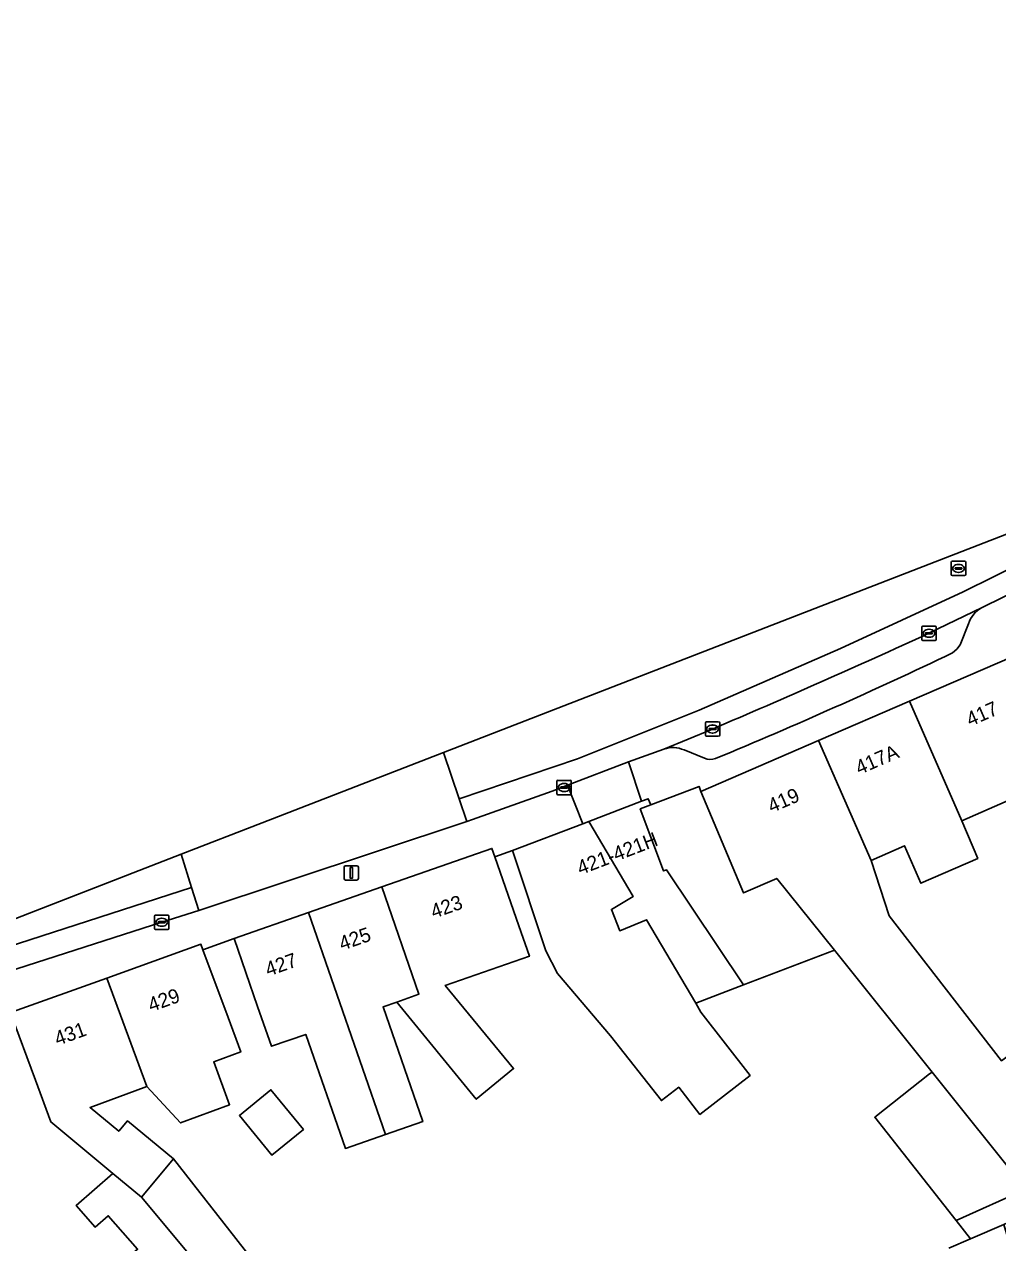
# Model space of a CAD drawing. Extents: x 159053 to 160042, y 380449 to 381423.
# Drawn here: x 159674.3 to 159742, y 381332.9 to 381417.6 of the extents above; entities that cross this region are included whole.
import ezdxf

# ---------------------------------------------------------------- set-up
doc = ezdxf.new("R2010")
doc.units = 0
for name, color, linetype in [('IMGEO_Erf', 7, 'Continuous'), ('IMGEO_Kolk', 7, 'Continuous'), ('IMGEO_Lichtmast', 7, 'Continuous'), ('IMGEO_Pand', 7, 'Continuous'), ('IMGEO_Pand_nummerreeks', 7, 'Continuous'), ('IMGEO_Pand_overbouw', 7, 'Continuous'), ('IMGEO_Parkeervlak_open', 7, 'Continuous'), ('IMGEO_Rijbaan_lokaal_gesloten', 7, 'Continuous'), ('IMGEO_Rioolput', 7, 'Continuous'), ('IMGEO_Voetpad_open', 7, 'Continuous')]:
    doc.layers.add(name, color=color, linetype=linetype)

msp = doc.modelspace()

# ---------------------------------------------------------------- linework, layer by layer
at = {"layer": 'IMGEO_Erf'}
for points in [[(159747.636, 381365.781), (159739.509, 381362.225), (159740.614, 381359.6), (159736.66, 381357.87), (159735.519, 381360.479), (159733.192, 381359.461), (159734.452, 381355.596), (159742.268, 381345.511)], [(159738.595, 381332.49), (159740.116, 381333.137), (159739.117, 381334.402), (159733.444, 381341.589), (159737.266, 381344.606), (159737.435, 381344.74), (159730.639, 381353.219), (159724.31, 381350.803), (159718.955, 381358.81), (159718.758, 381358.736), (159717.141, 381363.042), (159717.865, 381363.319), (159717.695, 381363.756), (159717.22, 381363.574), (159713.568, 381362.174), (159716.636, 381356.943), (159715.126, 381356.058), (159715.709, 381354.569), (159717.571, 381355.337), (159720.993, 381349.522), (159721.357, 381348.916), (159724.775, 381344.508), (159721.287, 381341.791), (159719.812, 381343.684), (159718.603, 381342.75), (159715.061, 381347.263), (159711.376, 381351.598), (159710.575, 381353.165), (159708.239, 381360.146), (159707.025, 381359.711), (159708.689, 381354.911), (159709.422, 381352.797), (159703.578, 381350.77), (159708.327, 381344.977), (159705.731, 381342.849), (159700.198, 381349.597), (159699.243, 381349.266), (159702.008, 381341.291), (159699.417, 381340.392), (159696.625, 381339.424), (159693.874, 381347.36), (159691.485, 381346.532), (159690.525, 381349.302), (159688.887, 381354.025), (159686.722, 381353.242), (159688.463, 381348.529), (159689.345, 381346.141), (159687.468, 381345.447), (159688.569, 381342.469), (159685.152, 381341.206), (159682.812, 381343.727), (159678.872, 381342.271), (159680.868, 381340.615), (159681.48, 381341.352), (159684.67, 381338.706), (159690.417, 381331.355)], [(159682.17, 381332.41), (159680.129, 381334.747), (159679.221, 381333.954), (159677.907, 381335.459), (159680.46, 381337.688), (159676.149, 381341.265), (159675.073, 381344.179), (159673.34, 381348.869)], [(159743.644, 381329.994), (159742.422, 381334.127), (159740.116, 381333.137), (159738.595, 381332.49)]]:
    msp.add_lwpolyline(points, dxfattribs=at)
msp.add_lwpolyline([(159689.256, 381341.708), (159691.449, 381343.503), (159693.705, 381340.746), (159691.512, 381338.951)], close=True, dxfattribs=at)
at = {"layer": 'IMGEO_Kolk'}
for p, q in [((159736.798, 381375.764), (159737.65, 381375.764)), ((159736.723, 381374.838), (159736.723, 381375.69)), ((159736.982, 381375.258), (159736.982, 381375.27)), ((159737.42, 381375.221), (159737.022, 381375.221)), ((159737.025, 381375.307), (159737.423, 381375.307)), ((159737.234, 381374.984), (159737.209, 381374.984)), ((159737.211, 381375.544), (159737.236, 381375.544)), ((159737.466, 381375.27), (159737.466, 381375.258)), ((159737.724, 381375.69), (159737.724, 381374.838)), ((159737.65, 381374.764), (159736.798, 381374.764)), ((159721.663, 381368.178), (159721.663, 381369.03)), ((159721.738, 381369.104), (159722.59, 381369.104)), ((159722.664, 381369.03), (159722.664, 381368.178)), ((159722.59, 381368.104), (159721.738, 381368.104)), ((159721.922, 381368.598), (159721.922, 381368.61)), ((159722.36, 381368.561), (159721.962, 381368.561)), ((159721.965, 381368.647), (159722.363, 381368.647)), ((159722.174, 381368.324), (159722.149, 381368.324)), ((159722.151, 381368.884), (159722.176, 381368.884)), ((159722.406, 381368.61), (159722.406, 381368.598)), ((159711.337, 381364.108), (159711.337, 381364.96)), ((159711.412, 381365.034), (159712.264, 381365.034)), ((159711.825, 381364.814), (159711.85, 381364.814)), ((159712.338, 381364.96), (159712.338, 381364.108)), ((159712.264, 381364.034), (159711.412, 381364.034)), ((159711.596, 381364.528), (159711.596, 381364.54)), ((159712.034, 381364.491), (159711.636, 381364.491)), ((159711.639, 381364.577), (159712.037, 381364.577)), ((159711.848, 381364.254), (159711.823, 381364.254)), ((159712.08, 381364.54), (159712.08, 381364.528)), ((159683.352, 381354.735), (159683.352, 381355.587)), ((159683.427, 381355.661), (159684.279, 381355.661)), ((159683.84, 381355.441), (159683.865, 381355.441)), ((159684.353, 381355.587), (159684.353, 381354.735)), ((159684.279, 381354.661), (159683.427, 381354.661)), ((159683.611, 381355.155), (159683.611, 381355.167)), ((159684.049, 381355.118), (159683.651, 381355.118)), ((159683.654, 381355.204), (159684.052, 381355.204)), ((159683.863, 381354.881), (159683.838, 381354.881)), ((159684.095, 381355.167), (159684.095, 381355.155))]:
    msp.add_line(p, q, dxfattribs=at)
for points in [[(159736.798, 381375.764), (159737.65, 381375.764)], [(159736.723, 381374.838), (159736.723, 381375.69)], [(159737.724, 381375.69), (159737.724, 381374.838)], [(159737.65, 381374.764), (159736.798, 381374.764)], [(159721.663, 381368.178), (159721.663, 381369.03)], [(159721.738, 381369.104), (159722.59, 381369.104)], [(159722.664, 381369.03), (159722.664, 381368.178)], [(159722.59, 381368.104), (159721.738, 381368.104)], [(159711.337, 381364.108), (159711.337, 381364.96)], [(159711.412, 381365.034), (159712.264, 381365.034)], [(159712.338, 381364.96), (159712.338, 381364.108)], [(159712.264, 381364.034), (159711.412, 381364.034)], [(159683.352, 381354.735), (159683.352, 381355.587)], [(159683.427, 381355.661), (159684.279, 381355.661)], [(159684.353, 381355.587), (159684.353, 381354.735)], [(159684.279, 381354.661), (159683.427, 381354.661)]]:
    msp.add_lwpolyline(points, dxfattribs=at)
for centre, radius, start, end in [((159736.8, 381375.688), 0.0765, 91.55205, 178.44795), ((159736.8, 381375.688), 0.0765, 91.55205, 178.44795), ((159737.648, 381375.688), 0.0765, 1.55205, 88.44795), ((159737.648, 381375.688), 0.0765, 1.55205, 88.44795), ((159737.022, 381375.267), 0.0403, 85.87752, 175.75265), ((159737.019, 381375.257), 0.0366, 178.93798, 274.71019), ((159737.423, 381375.264), 0.043, 264.86636, 352.45326), ((159737.427, 381375.269), 0.0386, 1.73085, 96.63898), ((159736.8, 381374.84), 0.0765, 181.55205, 268.44795), ((159736.8, 381374.84), 0.0765, 181.55205, 268.44795), ((159737.648, 381374.84), 0.0765, 271.55205, 358.44795), ((159737.648, 381374.84), 0.0765, 271.55205, 358.44795), ((159721.74, 381369.028), 0.0765, 91.55205, 178.44795), ((159721.74, 381369.028), 0.0765, 91.55205, 178.44795), ((159722.588, 381369.028), 0.0765, 1.55205, 88.44795), ((159722.588, 381369.028), 0.0765, 1.55205, 88.44795), ((159721.74, 381368.18), 0.0765, 181.55205, 268.44795), ((159721.74, 381368.18), 0.0765, 181.55205, 268.44795), ((159721.962, 381368.607), 0.0403, 85.87752, 175.75265), ((159721.959, 381368.597), 0.0366, 178.93798, 274.71019), ((159722.363, 381368.604), 0.043, 264.86636, 352.45326), ((159722.367, 381368.609), 0.0386, 1.73085, 96.63898), ((159722.588, 381368.18), 0.0765, 271.55205, 358.44795), ((159722.588, 381368.18), 0.0765, 271.55205, 358.44795), ((159711.414, 381364.958), 0.0765, 91.55205, 178.44795), ((159711.414, 381364.958), 0.0765, 91.55205, 178.44795), ((159712.262, 381364.958), 0.0765, 1.55205, 88.44795), ((159712.262, 381364.958), 0.0765, 1.55205, 88.44795), ((159711.414, 381364.11), 0.0765, 181.55205, 268.44795), ((159711.414, 381364.11), 0.0765, 181.55205, 268.44795), ((159711.636, 381364.537), 0.0403, 85.87752, 175.75265), ((159711.633, 381364.527), 0.0366, 178.93798, 274.71019), ((159712.037, 381364.534), 0.043, 264.86636, 352.45326), ((159712.041, 381364.539), 0.0386, 1.73085, 96.63898), ((159712.262, 381364.11), 0.0765, 271.55205, 358.44795), ((159712.262, 381364.11), 0.0765, 271.55205, 358.44795), ((159683.429, 381355.585), 0.0765, 91.55205, 178.44795), ((159683.429, 381355.585), 0.0765, 91.55205, 178.44795), ((159684.277, 381355.585), 0.0765, 1.55205, 88.44795), ((159684.277, 381355.585), 0.0765, 1.55205, 88.44795), ((159683.429, 381354.737), 0.0765, 181.55205, 268.44795), ((159683.429, 381354.737), 0.0765, 181.55205, 268.44795), ((159683.651, 381355.164), 0.0403, 85.87752, 175.75265), ((159683.648, 381355.154), 0.0366, 178.93798, 274.71019), ((159684.052, 381355.161), 0.043, 264.86636, 352.45326), ((159684.056, 381355.166), 0.0386, 1.73085, 96.63898), ((159684.277, 381354.737), 0.0765, 271.55205, 358.44795), ((159684.277, 381354.737), 0.0765, 271.55205, 358.44795)]:
    msp.add_arc(centre, radius, start, end, dxfattribs=at)
for centre, major_axis, ratio, start_param, end_param in [((159737.21, 381375.264), (-0.387, 0.002), 0.722429, 4.712389, 7.853982), ((159737.235, 381375.264), (-0.39, 0.002), 0.717154, 1.570796, 4.712389), ((159722.15, 381368.604), (-0.387, 0.002), 0.722429, 4.712389, 7.853982), ((159722.175, 381368.604), (-0.39, 0.002), 0.717154, 1.570796, 4.712389), ((159711.824, 381364.534), (-0.387, 0.002), 0.722429, 4.712389, 7.853982), ((159711.849, 381364.534), (-0.39, 0.002), 0.717154, 1.570796, 4.712389), ((159683.839, 381355.161), (-0.387, 0.002), 0.722429, 4.712389, 7.853982), ((159683.864, 381355.161), (-0.39, 0.002), 0.717154, 1.570796, 4.712389)]:
    msp.add_ellipse(centre, major_axis=major_axis, ratio=ratio, start_param=start_param, end_param=end_param, dxfattribs=at)
at = {"layer": 'IMGEO_Lichtmast'}
for p, q in [((159696.543, 381358.197), (159696.543, 381358.997)), ((159696.543, 381358.997), (159696.543, 381358.197)), ((159696.643, 381359.097), (159697.433, 381359.097)), ((159697.433, 381359.097), (159696.643, 381359.097)), ((159697.533, 381358.997), (159697.533, 381358.197)), ((159697.533, 381358.197), (159697.533, 381358.997)), ((159697.433, 381358.097), (159696.643, 381358.097)), ((159696.643, 381358.097), (159697.433, 381358.097))]:
    msp.add_line(p, q, dxfattribs=at)
msp.add_lwpolyline([(159696.963, 381358.972), (159697.113, 381358.972), (159697.113, 381358.222), (159696.963, 381358.222), (159696.963, 381358.972)], dxfattribs=at)
for centre, start, end in [((159696.643, 381358.997), 90, 180), ((159696.643, 381358.997), 90, 180), ((159697.433, 381358.997), 0, 90), ((159697.433, 381358.997), 360, 90), ((159696.643, 381358.197), 180, 270), ((159696.643, 381358.197), 180, 270), ((159697.433, 381358.197), 270, 0), ((159697.433, 381358.197), 270, 0)]:
    msp.add_arc(centre, 0.1, start, end, dxfattribs=at)
at = {"layer": 'IMGEO_Pand'}
for points in [[(159735.873, 381370.539), (159739.509, 381362.225), (159747.636, 381365.781), (159746.416, 381368.57), (159744.316, 381373.369), (159744.015, 381374.057)], [(159735.873, 381370.539), (159729.54, 381367.803), (159733.192, 381359.461), (159735.519, 381360.479), (159736.66, 381357.87), (159740.614, 381359.6), (159739.509, 381362.225)], [(159721.361, 381364.269), (159724.308, 381357.197), (159726.634, 381358.215), (159730.639, 381353.219), (159737.435, 381344.74), (159743.966, 381336.592), (159748.713, 381338.736), (159745.917, 381342.487), (159745.824, 381342.417), (159743.01, 381346.067), (159742.268, 381345.511), (159734.452, 381355.596), (159733.192, 381359.461), (159729.54, 381367.803)], [(159721.361, 381364.269), (159721.228, 381364.614), (159717.865, 381363.319), (159717.141, 381363.042), (159718.758, 381358.736), (159718.955, 381358.81), (159724.31, 381350.803), (159730.639, 381353.219), (159726.634, 381358.215), (159724.308, 381357.197)], [(159717.571, 381355.337), (159715.709, 381354.569), (159715.126, 381356.058), (159716.636, 381356.943), (159713.568, 381362.174), (159713.15, 381362.015), (159708.239, 381360.146), (159710.575, 381353.165), (159711.376, 381351.598), (159715.061, 381347.263), (159718.603, 381342.75), (159719.812, 381343.684), (159721.287, 381341.791), (159724.775, 381344.508), (159721.357, 381348.916), (159720.993, 381349.522)], [(159700.198, 381349.597), (159705.731, 381342.849), (159708.327, 381344.977), (159703.578, 381350.77), (159709.422, 381352.797), (159708.689, 381354.911), (159707.025, 381359.711), (159706.822, 381360.295), (159699.152, 381357.614), (159701.74, 381350.158)], [(159694.068, 381355.836), (159699.417, 381340.392), (159702.008, 381341.291), (159699.243, 381349.266), (159700.198, 381349.597), (159701.74, 381350.158), (159699.152, 381357.614)], [(159694.068, 381355.836), (159688.887, 381354.025), (159690.525, 381349.302), (159691.485, 381346.532), (159693.874, 381347.36), (159696.625, 381339.424), (159699.417, 381340.392)], [(159680.024, 381351.276), (159682.812, 381343.727), (159685.152, 381341.206), (159688.569, 381342.469), (159687.468, 381345.447), (159689.345, 381346.141), (159688.463, 381348.529), (159686.722, 381353.242), (159686.576, 381353.636)], [(159680.024, 381351.276), (159673.478, 381348.919), (159673.34, 381348.869), (159675.073, 381344.179), (159676.149, 381341.265), (159680.46, 381337.688), (159682.453, 381336.034), (159684.67, 381338.706), (159681.48, 381341.352), (159680.868, 381340.615), (159678.872, 381342.271), (159682.812, 381343.727)], [(159737.435, 381344.74), (159737.266, 381344.606), (159733.444, 381341.589), (159739.117, 381334.402), (159743.966, 381336.592)], [(159691.512, 381338.951), (159693.705, 381340.746), (159691.449, 381343.503), (159689.256, 381341.708)], [(159684.67, 381338.706), (159682.453, 381336.034), (159687.812, 381329.604), (159690.417, 381331.355)], [(159687.812, 381329.604), (159682.453, 381336.034), (159680.46, 381337.688), (159677.907, 381335.459), (159679.221, 381333.954), (159680.129, 381334.747), (159682.17, 381332.41), (159679.247, 381329.858), (159686.433, 381321.019), (159691.373, 381325.332)]]:
    msp.add_lwpolyline(points, close=True, dxfattribs=at)
at = {"layer": 'IMGEO_Pand_overbouw'}
msp.add_lwpolyline([(159717.141, 381363.042), (159717.865, 381363.319), (159717.695, 381363.756), (159717.22, 381363.574), (159713.568, 381362.174), (159716.636, 381356.943), (159715.126, 381356.058), (159715.709, 381354.569), (159717.571, 381355.337), (159720.993, 381349.522), (159724.31, 381350.803), (159718.955, 381358.81), (159718.758, 381358.736)], close=True, dxfattribs=at)
at = {"layer": 'IMGEO_Parkeervlak_open'}
for points in [[(159740.929, 381377.067), (159737.219, 381375.265)], [(159738.86, 381373.896), (159739.145, 381374.152), (159739.379, 381374.466), (159739.963, 381375.923)], [(159722.16, 381368.605), (159718.783, 381367.203)], [(159720.182, 381367.147), (159721.61, 381366.574)]]:
    msp.add_lwpolyline(points, dxfattribs=at)
for centre, radius, start, end in [((159741.784, 381375.365), 1.905, 116.68242, 162.96172), ((159505.439, 381878.991), 554.492, 293.00716, 294.70866), ((159589.169, 381687.633), 347.618, 292.53022, 295.50687), ((159719.415, 381365.484), 1.831, 65.23009, 110.18541), ((159722.028, 381367.627), 1.133, 248.36927, 287.38854)]:
    msp.add_arc(centre, radius, start, end, dxfattribs=at)
at = {"layer": 'IMGEO_Rijbaan_lokaal_gesloten'}
for points in [[(159703.46, 381366.974), (159704.543, 381363.754), (159712.772, 381366.533), (159721.231, 381369.919), (159731.053, 381374.197), (159739.607, 381378.146), (159741.747, 381379.209), (159752.954, 381384.775), (159762.307, 381389.711), (159773.398, 381395.916), (159789.988, 381405.461), (159808.499, 381415.661), (159807.435, 381417.628), (159807.435, 381417.628), (159747.863, 381384.197)], [(159485.73, 381310.724), (159485.73, 381310.724), (159486.249, 381307.229), (159498.232, 381309.125), (159519.334, 381312.605), (159537.334, 381315.754), (159551.245, 381318.435), (159564.404, 381321.209), (159579.772, 381324.783), (159593.307, 381328.356), (159605.338, 381331.789), (159626.628, 381338.418), (159649.891, 381345.846), (159673.107, 381353.416), (159685.932, 381357.579), (159685.204, 381359.893), (159670.766, 381354.293), (159597.865, 381331.733), (159554.111, 381320.745)]]:
    msp.add_lwpolyline(points, close=True, dxfattribs=at)
for points in [[(159737.219, 381375.265), (159740.929, 381377.067), (159742.379, 381377.774), (159745.491, 381379.292), (159753.547, 381383.373), (159756.597, 381384.925), (159761.462, 381387.464)], [(159752.954, 381384.775), (159741.747, 381379.209), (159739.607, 381378.146), (159731.053, 381374.197), (159721.231, 381369.919), (159712.772, 381366.533), (159704.543, 381363.754), (159705.077, 381362.168), (159705.47, 381362.307), (159711.004, 381364.277), (159712.071, 381364.705), (159716.31, 381366.317), (159718.783, 381367.203), (159722.16, 381368.605)], [(159703.46, 381366.974), (159690.83, 381362.075), (159685.204, 381359.893), (159685.932, 381357.579), (159686.437, 381355.972), (159705.077, 381362.168), (159704.543, 381363.754), (159703.46, 381366.974)], [(159646.645, 381343.165), (159647.835, 381343.553), (159654.516, 381345.704), (159666.744, 381349.619), (159667.868, 381349.99), (159673.12, 381351.701), (159683.849, 381355.162), (159686.437, 381355.972), (159685.932, 381357.579), (159673.107, 381353.416), (159649.891, 381345.846), (159626.628, 381338.418), (159605.338, 381331.789), (159593.307, 381328.356), (159579.772, 381324.783), (159564.404, 381321.209), (159551.245, 381318.435)]]:
    msp.add_lwpolyline(points, dxfattribs=at)
msp.add_arc((159505.439, 381878.991), 554.492, 293.00716, 294.70866, dxfattribs=at)
at = {"layer": 'IMGEO_Rioolput'}
for p, q in [((159738.772, 381379.35), (159738.772, 381380.202)), ((159738.847, 381380.276), (159739.699, 381380.276)), ((159739.26, 381380.056), (159739.285, 381380.056)), ((159739.773, 381380.202), (159739.773, 381379.35)), ((159739.699, 381379.276), (159738.847, 381379.276)), ((159739.031, 381379.77), (159739.031, 381379.782)), ((159739.469, 381379.733), (159739.071, 381379.733)), ((159739.074, 381379.819), (159739.472, 381379.819)), ((159739.283, 381379.496), (159739.258, 381379.496)), ((159739.515, 381379.782), (159739.515, 381379.77))]:
    msp.add_line(p, q, dxfattribs=at)
for points in [[(159738.772, 381379.35), (159738.772, 381380.202)], [(159738.847, 381380.276), (159739.699, 381380.276)], [(159739.773, 381380.202), (159739.773, 381379.35)], [(159739.699, 381379.276), (159738.847, 381379.276)]]:
    msp.add_lwpolyline(points, dxfattribs=at)
for centre, radius, start, end in [((159738.849, 381380.2), 0.0765, 91.55205, 178.44795), ((159738.849, 381380.2), 0.0765, 91.55205, 178.44795), ((159739.697, 381380.2), 0.0765, 1.55205, 88.44795), ((159739.697, 381380.2), 0.0765, 1.55205, 88.44795), ((159738.849, 381379.352), 0.0765, 181.55205, 268.44795), ((159738.849, 381379.352), 0.0765, 181.55205, 268.44795), ((159739.071, 381379.779), 0.0403, 85.87752, 175.75265), ((159739.068, 381379.769), 0.0366, 178.93798, 274.71019), ((159739.472, 381379.776), 0.043, 264.86636, 352.45326), ((159739.476, 381379.781), 0.0386, 1.73085, 96.63898), ((159739.697, 381379.352), 0.0765, 271.55205, 358.44795), ((159739.697, 381379.352), 0.0765, 271.55205, 358.44795)]:
    msp.add_arc(centre, radius, start, end, dxfattribs=at)
for centre, major_axis, ratio, start_param, end_param in [((159739.259, 381379.776), (-0.387, 0.002), 0.722429, 4.712389, 7.853982), ((159739.284, 381379.776), (-0.39, 0.002), 0.717154, 1.570796, 4.712389)]:
    msp.add_ellipse(centre, major_axis=major_axis, ratio=ratio, start_param=start_param, end_param=end_param, dxfattribs=at)
at = {"layer": 'IMGEO_Voetpad_open'}
for points in [[(159753.547, 381383.373), (159745.491, 381379.292), (159742.379, 381377.774), (159740.929, 381377.067)], [(159739.963, 381375.923), (159739.379, 381374.466), (159739.145, 381374.152), (159738.86, 381373.896)], [(159718.783, 381367.203), (159716.31, 381366.317), (159717.22, 381363.574), (159717.695, 381363.756), (159717.865, 381363.319), (159721.228, 381364.614), (159721.361, 381364.269), (159729.54, 381367.803), (159735.873, 381370.539), (159744.015, 381374.057)], [(159721.61, 381366.574), (159720.182, 381367.147)], [(159673.478, 381348.919), (159680.024, 381351.276), (159686.576, 381353.636), (159686.722, 381353.242), (159688.887, 381354.025), (159694.068, 381355.836), (159699.152, 381357.614), (159706.822, 381360.295), (159707.025, 381359.711), (159708.239, 381360.146), (159713.15, 381362.015), (159712.071, 381364.705), (159711.004, 381364.277), (159705.47, 381362.307), (159705.077, 381362.168), (159686.437, 381355.972), (159683.849, 381355.162), (159673.12, 381351.701)]]:
    msp.add_lwpolyline(points, dxfattribs=at)
for points in [[(159716.31, 381366.317), (159712.071, 381364.705), (159713.15, 381362.015), (159713.568, 381362.174), (159717.22, 381363.574)], [(159751.717, 381338.058), (159758.214, 381340.814), (159761.754, 381342.316), (159766.176, 381341.889), (159768.919, 381338.221), (159771.396, 381334.909), (159771.896, 381334.241), (159773.218, 381335.23), (159767.56, 381342.794), (159765.654, 381343.087), (159764.089, 381345.893), (159754.151, 381341.267), (159748.713, 381338.736), (159743.966, 381336.592), (159739.117, 381334.402), (159740.116, 381333.137), (159742.422, 381334.127), (159745.987, 381335.737), (159747.844, 381336.416)]]:
    msp.add_lwpolyline(points, close=True, dxfattribs=at)
for centre, radius, start, end in [((159741.784, 381375.365), 1.905, 116.68242, 162.96172), ((159589.169, 381687.633), 347.618, 292.53022, 295.50687), ((159719.415, 381365.484), 1.831, 65.23009, 110.18541), ((159722.028, 381367.627), 1.133, 248.36927, 287.38854)]:
    msp.add_arc(centre, radius, start, end, dxfattribs=at)

# ---------------------------------------------------------------- texts
at = {"layer": 'IMGEO_Pand_nummerreeks'}
for s, rotation, p in [('417', 23.56402, (159740.081, 381368.763)), ('417A', 23.56402, (159732.369, 381365.399)), ('419', 23.56402, (159726.271, 381362.74)), ('421-421H', 20.98237, (159712.97, 381358.431)), ('423', 19.26941, (159702.768, 381355.403)), ('425', 19.26941, (159696.391, 381353.173)), ('427', 19.26941, (159691.258, 381351.379)), ('429', 19.80553, (159683.115, 381348.903)), ('431', 19.80715, (159676.604, 381346.558))]:
    msp.add_text(s, height=1, rotation=rotation, dxfattribs=at).set_placement(p)

doc.saveas('drawing.dxf')
